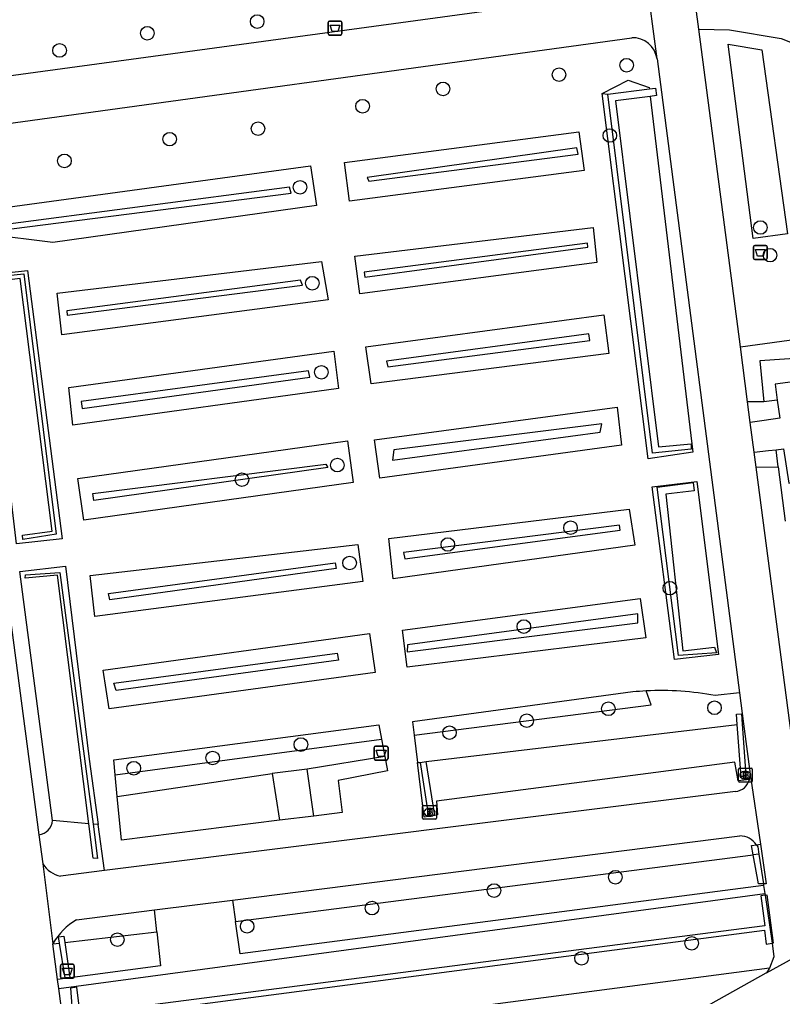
# Model space of a CAD drawing. Extents: x 162157 to 163165, y 378998 to 380775.
# Drawn here: x 162693 to 162747.9, y 379796.3 to 379866.6 of the extents above; entities that cross this region are included whole.
import ezdxf

# ---------------------------------------------------------------- set-up
doc = ezdxf.new("R2010")
doc.units = 0
for name, color, linetype in [('IMGEO_Afvalbak', 7, 'Continuous'), ('IMGEO_Boom', 7, 'Continuous'), ('IMGEO_Brandkraan', 7, 'Continuous'), ('IMGEO_Groenvoorziening', 7, 'Continuous'), ('IMGEO_Haag', 7, 'Continuous'), ('IMGEO_Voetpad_gesloten', 7, 'Continuous'), ('IMGEO_Voetpad_halfverhard', 7, 'Continuous'), ('IMGEO_Voetpad_open', 7, 'Continuous')]:
    doc.layers.add(name, color=color, linetype=linetype)

msp = doc.modelspace()

# ---------------------------------------------------------------- linework, layer by layer
at = {"layer": 'IMGEO_Afvalbak'}
for p, q in [((162715.204, 379865.537), (162715.204, 379866.337)), ((162715.204, 379866.337), (162715.204, 379865.537)), ((162715.304, 379866.437), (162716.094, 379866.437)), ((162716.094, 379866.437), (162715.304, 379866.437)), ((162716.194, 379866.337), (162716.194, 379865.537)), ((162716.194, 379865.537), (162716.194, 379866.337)), ((162716.094, 379865.437), (162715.304, 379865.437)), ((162715.304, 379865.437), (162716.094, 379865.437)), ((162745.788, 379849.389), (162745.788, 379850.189)), ((162745.788, 379850.189), (162745.788, 379849.389)), ((162745.888, 379850.289), (162746.678, 379850.289)), ((162746.678, 379850.289), (162745.888, 379850.289)), ((162746.778, 379850.189), (162746.778, 379849.389)), ((162746.778, 379849.389), (162746.778, 379850.189)), ((162746.678, 379849.289), (162745.888, 379849.289)), ((162745.888, 379849.289), (162746.678, 379849.289)), ((162718.514, 379813.381), (162718.514, 379814.181)), ((162718.514, 379814.181), (162718.514, 379813.381)), ((162718.614, 379814.281), (162719.404, 379814.281)), ((162719.404, 379814.281), (162718.614, 379814.281)), ((162719.504, 379814.181), (162719.504, 379813.381)), ((162719.504, 379813.381), (162719.504, 379814.181)), ((162719.404, 379813.281), (162718.614, 379813.281)), ((162718.614, 379813.281), (162719.404, 379813.281)), ((162695.953, 379797.687), (162695.953, 379798.487)), ((162695.953, 379798.487), (162695.953, 379797.687)), ((162696.053, 379798.587), (162696.843, 379798.587)), ((162696.843, 379798.587), (162696.053, 379798.587)), ((162696.943, 379798.487), (162696.943, 379797.687)), ((162696.943, 379797.687), (162696.943, 379798.487)), ((162696.843, 379797.587), (162696.053, 379797.587)), ((162696.053, 379797.587), (162696.843, 379797.587))]:
    msp.add_line(p, q, dxfattribs=at)
for points in [[(162715.347, 379866.151), (162716.051, 379866.151), (162715.902, 379865.681), (162715.496, 379865.681), (162715.347, 379866.151)], [(162745.931, 379850.003), (162746.635, 379850.003), (162746.486, 379849.533), (162746.08, 379849.533), (162745.931, 379850.003)], [(162718.657, 379813.995), (162719.361, 379813.995), (162719.212, 379813.525), (162718.806, 379813.525), (162718.657, 379813.995)], [(162696.096, 379798.301), (162696.8, 379798.301), (162696.651, 379797.831), (162696.245, 379797.831), (162696.096, 379798.301)]]:
    msp.add_lwpolyline(points, dxfattribs=at)
for centre, start, end in [((162715.304, 379866.337), 90, 180), ((162715.304, 379866.337), 90, 180), ((162716.094, 379866.337), 0, 90), ((162716.094, 379866.337), 360, 90), ((162715.304, 379865.537), 180, 270), ((162715.304, 379865.537), 180, 270), ((162716.094, 379865.537), 270, 0), ((162716.094, 379865.537), 270, 0), ((162745.888, 379850.189), 90, 180), ((162745.888, 379850.189), 90, 180), ((162746.678, 379850.189), 0, 90), ((162746.678, 379850.189), 360, 90), ((162745.888, 379849.389), 180, 270), ((162745.888, 379849.389), 180, 270), ((162746.678, 379849.389), 270, 0), ((162746.678, 379849.389), 270, 0), ((162718.614, 379814.181), 90, 180), ((162718.614, 379814.181), 90, 180), ((162719.404, 379814.181), 0, 90), ((162719.404, 379814.181), 360, 90), ((162718.614, 379813.381), 180, 270), ((162718.614, 379813.381), 180, 270), ((162719.404, 379813.381), 270, 0), ((162719.404, 379813.381), 270, 0), ((162696.053, 379798.487), 90, 180), ((162696.053, 379798.487), 90, 180), ((162696.843, 379798.487), 0, 90), ((162696.843, 379798.487), 360, 90), ((162696.053, 379797.687), 180, 270), ((162696.053, 379797.687), 180, 270), ((162696.843, 379797.687), 270, 0), ((162696.843, 379797.687), 270, 0)]:
    msp.add_arc(centre, 0.1, start, end, dxfattribs=at)
at = {"layer": 'IMGEO_Boom'}
for centre in [(162710.097, 379866.403), (162702.196, 379865.564), (162695.887, 379864.327), (162736.662, 379863.263), (162731.804, 379862.584), (162723.46, 379861.56), (162717.674, 379860.315), (162710.158, 379858.701), (162703.802, 379857.944), (162735.455, 379858.209), (162696.236, 379856.38), (162713.179, 379854.482), (162746.282, 379851.591), (162746.976, 379849.601), (162714.059, 379847.582), (162714.714, 379841.174), (162715.861, 379834.499), (162709.003, 379833.449), (162732.63, 379829.994), (162723.805, 379828.786), (162716.741, 379827.456), (162739.778, 379825.644), (162729.27, 379822.885), (162735.353, 379816.972), (162742.983, 379817.041), (162729.479, 379816.112), (162723.928, 379815.252), (162713.24, 379814.393), (162706.893, 379813.43), (162701.221, 379812.693), (162735.856, 379804.851), (162727.13, 379803.892), (162718.353, 379802.631), (162709.374, 379801.319), (162700.042, 379800.36), (162741.343, 379800.099), (162733.421, 379799.022)]:
    msp.add_circle(centre, 0.489, dxfattribs=at)
at = {"layer": 'IMGEO_Brandkraan'}
for p, q in [((162744.701, 379811.77), (162744.701, 379812.622)), ((162744.776, 379812.696), (162745.628, 379812.696)), ((162745.189, 379812.476), (162745.214, 379812.476)), ((162745.702, 379812.622), (162745.702, 379811.77)), ((162745.212, 379811.916), (162745.187, 379811.916)), ((162745.628, 379811.696), (162744.776, 379811.696)), ((162721.992, 379809.096), (162721.992, 379809.948)), ((162722.067, 379810.022), (162722.919, 379810.022)), ((162722.48, 379809.802), (162722.505, 379809.802)), ((162722.993, 379809.948), (162722.993, 379809.096)), ((162722.919, 379809.022), (162722.067, 379809.022)), ((162722.503, 379809.242), (162722.478, 379809.242))]:
    msp.add_line(p, q, dxfattribs=at)
for points in [[(162744.701, 379811.77), (162744.701, 379812.622)], [(162744.776, 379812.696), (162745.628, 379812.696)], [(162745.702, 379812.622), (162745.702, 379811.77)], [(162745.049, 379812.396), (162745.049, 379811.996), (162745.262, 379811.996)], [(162745.28, 379812.396), (162745.049, 379812.396)], [(162745.228, 379812.315), (162745.174, 379812.315), (162745.174, 379812.239)], [(162745.174, 379812.239), (162745.227, 379812.239)], [(162745.236, 379812.163), (162745.174, 379812.163), (162745.174, 379812.082)], [(162745.174, 379812.082), (162745.236, 379812.082)], [(162745.628, 379811.696), (162744.776, 379811.696)], [(162721.992, 379809.096), (162721.992, 379809.948)], [(162722.067, 379810.022), (162722.919, 379810.022)], [(162722.34, 379809.722), (162722.34, 379809.322), (162722.553, 379809.322)], [(162722.571, 379809.722), (162722.34, 379809.722)], [(162722.519, 379809.641), (162722.465, 379809.641), (162722.465, 379809.565)], [(162722.993, 379809.948), (162722.993, 379809.096)], [(162722.919, 379809.022), (162722.067, 379809.022)], [(162722.465, 379809.565), (162722.518, 379809.565)], [(162722.527, 379809.489), (162722.465, 379809.489), (162722.465, 379809.408)], [(162722.465, 379809.408), (162722.527, 379809.408)]]:
    msp.add_lwpolyline(points, dxfattribs=at)
for centre, radius, start, end in [((162744.778, 379812.62), 0.0765, 91.55205, 178.44795), ((162744.778, 379812.62), 0.0765, 91.55205, 178.44795), ((162745.626, 379812.62), 0.0765, 1.55205, 88.44795), ((162745.626, 379812.62), 0.0765, 1.55205, 88.44795), ((162744.778, 379811.772), 0.0765, 181.55205, 268.44795), ((162744.778, 379811.772), 0.0765, 181.55205, 268.44795), ((162745.229, 379812.277), 0.0379, 267.82845, 90.93552), ((162745.237, 379812.122), 0.0404, 269.87594, 90.50774), ((162745.268, 379812.247), 0.251, 268.66757, 293.53466), ((162745.284, 379812.251), 0.145, 59.4692, 91.53667), ((162745.309, 379812.298), 0.0922, 285.51372, 58.15012), ((162745.314, 379812.106), 0.105, 301.31148, 78.98903), ((162745.626, 379811.772), 0.0765, 271.55205, 358.44795), ((162745.626, 379811.772), 0.0765, 271.55205, 358.44795), ((162722.069, 379809.946), 0.0765, 91.55205, 178.44795), ((162722.069, 379809.946), 0.0765, 91.55205, 178.44795), ((162722.52, 379809.603), 0.0379, 267.82845, 90.93552), ((162722.575, 379809.577), 0.145, 59.4692, 91.53667), ((162722.6, 379809.624), 0.0922, 285.51372, 58.15012), ((162722.917, 379809.946), 0.0765, 1.55205, 88.44795), ((162722.917, 379809.946), 0.0765, 1.55205, 88.44795), ((162722.069, 379809.098), 0.0765, 181.55205, 268.44795), ((162722.069, 379809.098), 0.0765, 181.55205, 268.44795), ((162722.528, 379809.448), 0.0404, 269.87594, 90.50774), ((162722.559, 379809.573), 0.251, 268.66757, 293.53466), ((162722.605, 379809.432), 0.105, 301.31148, 78.98903), ((162722.917, 379809.098), 0.0765, 271.55205, 358.44795), ((162722.917, 379809.098), 0.0765, 271.55205, 358.44795)]:
    msp.add_arc(centre, radius, start, end, dxfattribs=at)
for centre, major_axis, ratio, start_param, end_param in [((162745.188, 379812.196), (-0.387, 0.002), 0.722429, 4.712389, 7.853982), ((162745.213, 379812.196), (-0.39, 0.002), 0.717154, 1.570796, 4.712389), ((162722.479, 379809.522), (-0.387, 0.002), 0.722429, 4.712389, 7.853982), ((162722.504, 379809.522), (-0.39, 0.002), 0.717154, 1.570796, 4.712389)]:
    msp.add_ellipse(centre, major_axis=major_axis, ratio=ratio, start_param=start_param, end_param=end_param, dxfattribs=at)
at = {"layer": 'IMGEO_Groenvoorziening'}
for points in [[(162745.753, 379850.793), (162743.963, 379864.786), (162746.384, 379864.382), (162748.228, 379851.136), (162745.753, 379850.793)], [(162738.368, 379861.021), (162741.437, 379835.418), (162738.216, 379834.957), (162734.9, 379861.23)], [(162716.73, 379853.49), (162716.368, 379856.267), (162733.228, 379858.462), (162733.615, 379855.689), (162716.73, 379853.49)], [(162695.389, 379850.522), (162690.753, 379851.091), (162690.54, 379852.84), (162713.937, 379856.029), (162714.359, 379853.166), (162695.389, 379850.522)], [(162717.477, 379846.822), (162717.128, 379849.534), (162734.259, 379851.598), (162734.519, 379849.075), (162717.477, 379846.822)], [(162696.051, 379843.861), (162695.722, 379846.878), (162714.716, 379849.148), (162715.209, 379846.384), (162696.051, 379843.861)], [(162692.795, 379828.839), (162690.477, 379848.151), (162693.582, 379848.498), (162696.067, 379829.205), (162692.795, 379828.839)], [(162718.295, 379840.334), (162717.914, 379843.011), (162735.028, 379845.312), (162735.388, 379842.531), (162718.295, 379840.334)], [(162696.841, 379837.38), (162696.553, 379840.084), (162715.62, 379842.706), (162715.95, 379840.007), (162696.841, 379837.38)], [(162718.92, 379833.556), (162718.535, 379836.327), (162735.992, 379838.676), (162736.287, 379835.927), (162718.92, 379833.556)], [(162697.622, 379830.538), (162697.201, 379833.545), (162716.581, 379836.239), (162716.996, 379833.254), (162697.622, 379830.538)], [(162740.117, 379820.516), (162738.497, 379832.926), (162741.712, 379833.325), (162743.271, 379820.868), (162740.117, 379820.516)], [(162719.887, 379826.31), (162719.554, 379829.209), (162736.855, 379831.325), (162737.259, 379828.736), (162719.887, 379826.31)], [(162698.425, 379823.606), (162698.094, 379826.55), (162717.323, 379828.796), (162717.702, 379826.123), (162698.425, 379823.606)], [(162695.377, 379808.924), (162693.034, 379826.853), (162696.323, 379827.221), (162698.022, 379813.345), (162698.66, 379808.634)], [(162720.882, 379819.954), (162720.558, 379822.619), (162737.646, 379824.909), (162738.039, 379822.083), (162720.882, 379819.954)], [(162699.458, 379816.96), (162699.01, 379819.752), (162718.176, 379822.377), (162718.574, 379819.587), (162699.458, 379816.96)], [(162737.099, 379818.18), (162721.256, 379816.034), (162721.376, 379815.072)], [(162721.376, 379815.072), (162738.422, 379817.26), (162738.067, 379818.254)], [(162744.791, 379818.105), (162743.038, 379817.92)], [(162699.891, 379812.22), (162699.792, 379813.291), (162718.853, 379815.811), (162719.041, 379814.784)], [(162722.256, 379813.186), (162744.62, 379815.833)], [(162744.966, 379815.874), (162745.079, 379815.888)], [(162699.891, 379812.22), (162719.041, 379814.784)], [(162719.041, 379814.784), (162719.267, 379813.543)], [(162721.376, 379815.072), (162721.622, 379813.099)], [(162719.267, 379813.543), (162713.681, 379812.633)], [(162719.267, 379813.543), (162719.456, 379812.507), (162715.918, 379811.803), (162716.202, 379809.509), (162714.163, 379809.254)], [(162721.622, 379813.099), (162721.808, 379813.116)], [(162745.498, 379811.889), (162744.681, 379811.785), (162744.455, 379813.119), (162722.987, 379810.335), (162723.071, 379809.329), (162722.87, 379809.296)], [(162722.416, 379809.221), (162722.112, 379809.171), (162721.622, 379813.099)], [(162700.036, 379810.658), (162699.891, 379812.22)], [(162700.036, 379810.658), (162711.165, 379812.315)], [(162711.7, 379808.945), (162700.327, 379807.522), (162700.036, 379810.658)], [(162746.948, 379798.306), (162724.488, 379795.361)]]:
    msp.add_lwpolyline(points, dxfattribs=at)
for centre, radius, start, end in [((162739.084, 379798.585), 19.696, 92.95931, 95.78378), ((162739.165, 379797.435), 20.847, 79.2933, 93.01888)]:
    msp.add_arc(centre, radius, start, end, dxfattribs=at)
at = {"layer": 'IMGEO_Haag'}
for points in [[(162734.9, 379861.23), (162736.764, 379862.197), (162738.29, 379861.669), (162738.303, 379861.562)], [(162738.303, 379861.562), (162738.747, 379861.617), (162738.814, 379861.077), (162738.368, 379861.021)], [(162734.9, 379861.23), (162735.316, 379861.191)], [(162735.316, 379861.191), (162738.303, 379861.562)], [(162738.368, 379861.021), (162735.852, 379860.708), (162738.947, 379835.818), (162741.303, 379836.039), (162741.303, 379835.635), (162738.528, 379835.359), (162735.316, 379861.191)], [(162733.184, 379856.862), (162733.088, 379857.315), (162718.01, 379855.198), (162718.121, 379854.918), (162733.184, 379856.862)], [(162712.543, 379854.052), (162712.43, 379854.488), (162691.249, 379851.717), (162691.268, 379851.344), (162712.543, 379854.052)], [(162733.868, 379850.172), (162733.84, 379850.475), (162717.787, 379848.383), (162717.84, 379848.019), (162733.868, 379850.172)], [(162693.221, 379829.455), (162695.36, 379829.736), (162693.04, 379847.913), (162690.752, 379847.627), (162690.705, 379847.982), (162693.323, 379848.249), (162695.645, 379829.525), (162693.244, 379829.142), (162693.221, 379829.455)], [(162713.358, 379847.438), (162713.216, 379847.798), (162696.413, 379845.595), (162696.426, 379845.274), (162713.358, 379847.438)], [(162744.843, 379843.01), (162769.525, 379846.385)], [(162734.007, 379843.469), (162733.946, 379843.941), (162719.391, 379841.972), (162719.485, 379841.557), (162734.007, 379843.469)], [(162752.659, 379838.492), (162752.277, 379842.399), (162746.233, 379841.987), (162746.541, 379839.054)], [(162713.881, 379840.825), (162713.79, 379841.272), (162697.435, 379839.083), (162697.511, 379838.574), (162713.881, 379840.825)], [(162747.5, 379839.165), (162746.541, 379839.054)], [(162746.541, 379839.054), (162745.364, 379839.054)], [(162734.767, 379836.879), (162734.881, 379837.463), (162719.912, 379835.601), (162719.82, 379834.848), (162734.767, 379836.879)], [(162747.556, 379834.366), (162747.415, 379835.605)], [(162698.351, 379831.955), (162698.278, 379832.464), (162715.039, 379834.554), (162715.166, 379834.314), (162698.351, 379831.955)], [(162745.976, 379834.348), (162747.556, 379834.366)], [(162747.556, 379834.366), (162748.065, 379830.46)], [(162740.392, 379820.803), (162738.856, 379832.918), (162741.438, 379833.245), (162741.513, 379832.659), (162739.476, 379832.4), (162740.701, 379821.142), (162742.994, 379821.391), (162743.126, 379821.001), (162740.392, 379820.803)], [(162736.204, 379829.814), (162736.145, 379830.176), (162720.622, 379828.2), (162720.709, 379827.75), (162736.204, 379829.814)], [(162699.489, 379824.798), (162699.415, 379825.272), (162715.698, 379827.464), (162715.767, 379827.064), (162699.489, 379824.798)], [(162697.982, 379808.694), (162695.729, 379826.579), (162693.4, 379826.376), (162693.44, 379826.601), (162695.895, 379826.779), (162698.29, 379808.667)], [(162737.459, 379823.143), (162737.461, 379823.788), (162720.898, 379821.563), (162720.889, 379821.071), (162737.459, 379823.143)], [(162699.953, 379818.289), (162699.794, 379818.821), (162715.841, 379820.973), (162715.95, 379820.463), (162699.953, 379818.289)], [(162744.62, 379815.833), (162744.566, 379816.57), (162744.913, 379816.595), (162744.966, 379815.874)], [(162744.966, 379815.874), (162745.235, 379812.197), (162744.896, 379812.069), (162744.62, 379815.833)], [(162721.808, 379813.116), (162722.256, 379813.186)], [(162721.808, 379813.116), (162722.416, 379809.221)], [(162722.87, 379809.296), (162722.256, 379813.186)], [(162713.681, 379812.633), (162711.165, 379812.315)], [(162714.163, 379809.254), (162713.681, 379812.633)], [(162711.165, 379812.315), (162711.7, 379808.945)], [(162697.982, 379808.694), (162695.377, 379808.924)], [(162714.163, 379809.254), (162711.7, 379808.945)], [(162722.87, 379809.296), (162722.416, 379809.221)], [(162698.29, 379808.667), (162698.616, 379806.199), (162698.292, 379806.229), (162697.982, 379808.694)], [(162698.66, 379808.634), (162698.29, 379808.667)], [(162699.107, 379805.331), (162698.66, 379808.634)], [(162746.003, 379807.192), (162746.099, 379807.039), (162746.177, 379806.517)], [(162746.177, 379806.517), (162745.757, 379806.463)], [(162746.5, 379804.365), (162746.139, 379804.365), (162745.757, 379806.463)], [(162746.177, 379806.517), (162746.5, 379804.365)], [(162746.621, 379803.562), (162746.32, 379803.523), (162746.605, 379801.354), (162697.376, 379795.005), (162697.126, 379796.943), (162696.661, 379796.883), (162696.842, 379794.625), (162697.193, 379792.449), (162697.77, 379792.449), (162697.395, 379794.582), (162746.569, 379801.041), (162746.7, 379800.044), (162747.125, 379800.1)], [(162746.621, 379803.562), (162747.125, 379800.1)], [(162696.262, 379800.165), (162696.63, 379797.648), (162696.284, 379797.62), (162695.876, 379800.12)]]:
    msp.add_lwpolyline(points, dxfattribs=at)
msp.add_arc((162694.271, 379809.013), 1.109, 276.72543, 355.40599, dxfattribs=at)
at = {"layer": 'IMGEO_Voetpad_gesloten'}
for points in [[(162738.852, 379863.712), (162738.067, 379869.695)], [(162737.338, 379868.65), (162688.148, 379861.922)], [(162741.845, 379865.847), (162741.475, 379868.737)], [(162744.843, 379843.01), (162741.845, 379865.847)], [(162687.824, 379857.569), (162688.265, 379858.168), (162688.858, 379858.618), (162737.028, 379865.243)], [(162738.852, 379863.712), (162744.791, 379818.105)], [(162687.824, 379857.569), (162694.401, 379807.911)], [(162745.364, 379839.054), (162744.843, 379843.01)], [(162745.559, 379837.559), (162745.364, 379839.054)], [(162745.837, 379835.42), (162745.559, 379837.559)], [(162745.976, 379834.348), (162745.837, 379835.42)], [(162748.9, 379812.128), (162745.976, 379834.348)], [(162744.791, 379818.105), (162745.079, 379815.888)], [(162745.079, 379815.888), (162745.552, 379812.257)], [(162745.552, 379812.257), (162746.294, 379807.233)], [(162744.489, 379811.007), (162699.107, 379805.331)], [(162694.401, 379807.911), (162694.678, 379805.82)], [(162708.317, 379803.208), (162744.806, 379807.831)], [(162746.003, 379807.192), (162746.294, 379807.233)], [(162746.294, 379807.233), (162746.708, 379804.365), (162746.5, 379804.365)], [(162694.678, 379805.82), (162695.393, 379800.064)], [(162699.107, 379805.331), (162695.953, 379804.937)], [(162746.5, 379804.365), (162746.516, 379804.259)], [(162746.516, 379804.259), (162746.603, 379803.677)], [(162746.603, 379803.677), (162746.621, 379803.562)], [(162746.621, 379803.562), (162746.747, 379803.579), (162747.202, 379800.11), (162747.125, 379800.1)], [(162702.707, 379802.497), (162708.317, 379803.208)], [(162697.098, 379801.786), (162702.707, 379802.497)], [(162746.719, 379797.982), (162751.517, 379800.606)], [(162695.393, 379800.064), (162695.414, 379800.1)], [(162695.738, 379797.491), (162695.393, 379800.064)], [(162747.125, 379800.1), (162747.257, 379799.121), (162746.948, 379798.306)], [(162739.13, 379793.726), (162746.707, 379797.975), (162746.719, 379797.982)], [(162746.948, 379798.306), (162746.719, 379797.982)], [(162695.824, 379796.847), (162695.738, 379797.491)], [(162696.457, 379792.123), (162695.824, 379796.847)]]:
    msp.add_lwpolyline(points, dxfattribs=at)
for centre, radius, start, end in [((162737.087, 379863.462), 1.782, 8.07438, 91.90784), ((162744.344, 379812.192), 1.193, 276.99924, 345.31631), ((162743.85, 379812.319), 1.703, 345.38281, 357.92128), ((162744.76, 379806.305), 1.527, 35.52079, 88.28953), ((162696.308, 379806.812), 1.909, 211.32373, 259.26727), ((162699.552, 379797.651), 4.808, 120.68633, 149.38168)]:
    msp.add_arc(centre, radius, start, end, dxfattribs=at)
at = {"layer": 'IMGEO_Voetpad_halfverhard'}
for points in [[(162741.845, 379865.847), (162744.054, 379865.799), (162747.766, 379865.189), (162752.299, 379863.395), (162767.498, 379853.336), (162768.75, 379853.041)], [(162745.757, 379806.463), (162745.634, 379807.138), (162746.003, 379807.192)], [(162708.536, 379801.662), (162745.757, 379806.463)], [(162746.516, 379804.259), (162708.866, 379799.329), (162708.536, 379801.662)], [(162695.824, 379796.847), (162746.603, 379803.677)], [(162708.317, 379803.208), (162708.536, 379801.662)], [(162702.876, 379800.932), (162702.707, 379802.497)], [(162702.876, 379800.932), (162703.143, 379798.474), (162695.738, 379797.491)], [(162695.876, 379800.12), (162695.804, 379800.561), (162696.197, 379800.608), (162696.262, 379800.165)], [(162696.262, 379800.165), (162702.876, 379800.932)], [(162695.393, 379800.064), (162695.876, 379800.12)]]:
    msp.add_lwpolyline(points, dxfattribs=at)
at = {"layer": 'IMGEO_Voetpad_open'}
for points in [[(162751.835, 379838.436), (162751.509, 379840.879), (162747.344, 379840.327), (162747.5, 379839.165)], [(162747.5, 379839.165), (162747.675, 379837.865), (162746.556, 379837.703), (162745.559, 379837.559)], [(162747.415, 379835.605), (162747.955, 379835.668), (162748.319, 379833.189), (162752.465, 379833.723), (162752.109, 379836.39)], [(162745.837, 379835.42), (162746.855, 379835.539), (162747.415, 379835.605)]]:
    msp.add_lwpolyline(points, dxfattribs=at)

doc.saveas('drawing.dxf')
